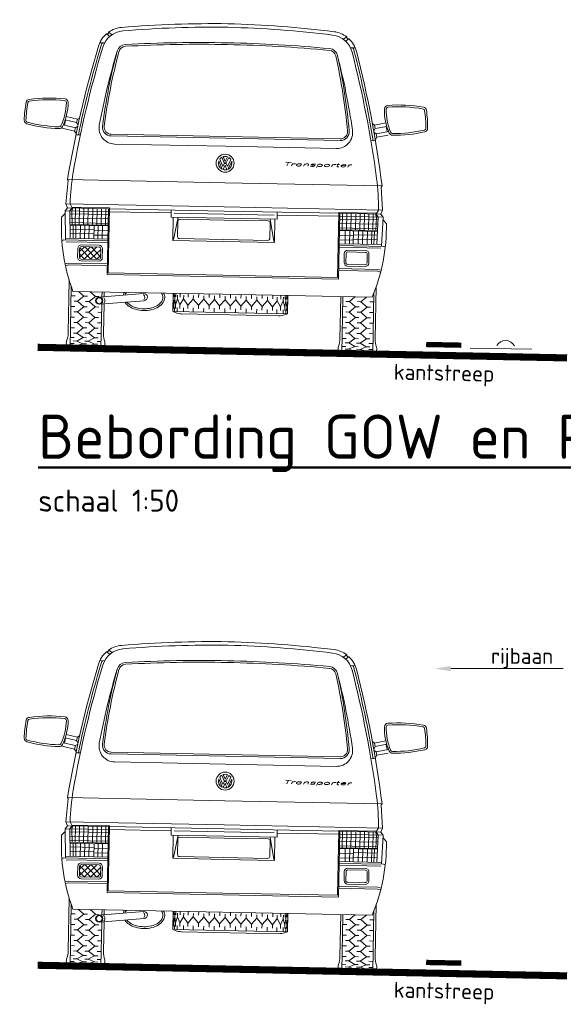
# Model space of a CAD drawing. Header units: metres. Extents: x -699 to 2316, y -1199 to 781.
# Tile 279 of 593: x 372.31 to 375.39, y -38.07 to -32.5. Entities that reach past the tile are written whole.
import ezdxf
from ezdxf import colors
from ezdxf.entities.mleader import LeaderData, LeaderLine
from ezdxf.enums import TextEntityAlignment as Align
from ezdxf.math import Vec2, Vec3

# ---------------------------------------------------------------- set-up
doc = ezdxf.new("R2010")
doc.units = ezdxf.units.M
for name, color, linetype, lineweight in [('N-WE-VH-VERHARDING-GD', 252, 'Continuous', 50), ('N-WE-VV-MARKERING-GD', 170, 'Continuous', 50), ('X-XX-AL-AANKLEDING_VOERTUIGEN-GD', 252, 'Continuous', 18), ('X-XX-AL-T18', 10, 'Continuous', 18), ('X-XX-AL-T25', 7, 'Continuous', 25), ('X-XX-AL-T50', 130, 'Continuous', 50)]:
    doc.layers.add(name, color=color, linetype=linetype, lineweight=lineweight)
doc.styles.add('NLCS-ISO', font='NLCS-ISO.ttf')
doc.styles.add('NLCS-ISO Standaard', font='NLCS-ISO.ttf')
doc.styles.add('NLCS-ISO-M50-T18', font='NLCS-ISO.ttf', dxfattribs={"height": 0.09})
doc.styles.add('ROMAND', font='romand', dxfattribs={"width": 0.8})
doc.linetypes.add('ZIGZAG', pattern='A,0.00254,-5.08,[131,ltypeshp.shx,S=5.08,R=0,X=-5.08,Y=0],-10.16,[131,ltypeshp.shx,S=5.08,R=180,X=5.08,Y=0],-5.08', length=20.32254)

# ---------------------------------------------------------------- blocks, each defined once
blk = doc.blocks.new('busje1_achter')
for p, q in [((-0.6752, 1.7925), (-0.6553, 1.7788)), ((0.6752, 1.7925), (0.6553, 1.7788)), ((-0.7236, 1.732), (-0.6963, 1.732)), ((-0.6873, 1.7825), (-0.6677, 1.769)), ((0.6873, 1.7825), (0.6677, 1.769)), ((0.7236, 1.732), (0.6963, 1.732)), ((-0.9085, 1.2902), (-0.9146, 1.2609)), ((-0.846, 1.2771), (-0.911, 1.2907)), ((-0.8419, 1.2967), (-0.9055, 1.31)), ((-0.8419, 1.2967), (-0.846, 1.2771)), ((-0.8419, 1.2967), (-0.8292, 1.305)), ((0.8419, 1.2967), (0.8292, 1.305)), ((0.8419, 1.2967), (0.9055, 1.31)), ((0.8419, 1.2967), (0.846, 1.2771)), ((0.846, 1.2771), (0.911, 1.2907)), ((0.9085, 1.2902), (0.9146, 1.2609)), ((-0.9199, 1.2415), (-0.9317, 1.2453)), ((-0.8521, 1.2478), (-0.9215, 1.2623)), ((-0.8562, 1.2282), (-0.9199, 1.2415)), ((-0.8521, 1.2478), (-0.8562, 1.2282)), ((-0.8562, 1.2282), (-0.8479, 1.2155)), ((-0.8521, 1.2478), (-0.8394, 1.2561)), ((-0.846, 1.2771), (-0.8377, 1.2645)), ((0.846, 1.2771), (0.8377, 1.2645)), ((0.8521, 1.2478), (0.8394, 1.2561)), ((0.8562, 1.2282), (0.8479, 1.2155)), ((0.8521, 1.2478), (0.9215, 1.2623)), ((0.8521, 1.2478), (0.8562, 1.2282)), ((0.8562, 1.2282), (0.9199, 1.2415)), ((-0.8484, 1.208), (-0.8229, 1.208)), ((0, 1.215), (-0.6491, 1.215)), ((0, 1.205), (-0.6491, 1.205)), ((0, 1.215), (0.6491, 1.215)), ((0, 1.205), (0.6491, 1.205)), ((0.8484, 1.208), (0.8229, 1.208)), ((-0.6284, 1.16), (0, 1.16)), ((0.6284, 1.16), (0, 1.16)), ((-0.0158, 1.0289), (-0.0367, 1.0758)), ((-0.013, 1.0451), (-0.0314, 1.0863)), ((-0.0063, 1.0661), (-0.02, 1.0969)), ((-0.013, 1.0451), (-0.0055, 1.0619)), ((0, 1.0743), (-0.0117, 1.1007)), ((-0.0063, 1.0661), (0.0063, 1.0661)), ((-0.0055, 1.0619), (0.0055, 1.0619)), ((0, 1.0743), (0.0117, 1.1007)), ((0.013, 1.0451), (0.0055, 1.0619)), ((0.0063, 1.0661), (0.02, 1.0969)), ((0.013, 1.0451), (0.0314, 1.0863)), ((0.0158, 1.0289), (0.0367, 1.0758)), ((-0.0111, 1.0271), (0, 1.0519)), ((0.0111, 1.0271), (0, 1.0519)), ((-0.891, 0.953), (-0.887, 0.948)), ((0, 0.953), (-0.891, 0.953)), ((0, 0.953), (0.891, 0.953)), ((0.891, 0.953), (0.887, 0.948)), ((-0.887, 0.948), (-0.897, 0.816)), ((0.887, 0.948), (0.897, 0.816)), ((-0.901, 0.776), (-0.887, 0.793)), ((-0.887, 0.793), (-0.897, 0.816)), ((-0.897, 0.816), (0, 0.816)), ((-0.655, 0.793), (-0.887, 0.793)), ((-0.8618, 0.793), (-0.8739, 0.816)), ((-0.8736, 0.776), (-0.8618, 0.793)), ((-0.65, 0.798), (-0.8644, 0.798)), ((-0.857, 0.793), (-0.8624, 0.776)), ((-0.8432, 0.793), (-0.8432, 0.7)), ((-0.82, 0.793), (-0.82, 0.7)), ((-0.795, 0.793), (-0.795, 0.7)), ((-0.77, 0.793), (-0.77, 0.7)), ((-0.745, 0.793), (-0.745, 0.7)), ((-0.72, 0.793), (-0.72, 0.7)), ((-0.695, 0.793), (-0.695, 0.7)), ((-0.67, 0.793), (-0.67, 0.7)), ((-0.655, 0.793), (-0.655, 0.42)), ((-0.65, 0.798), (-0.65, 0.43)), ((0, 0.793), (-0.65, 0.793)), ((-0.3, 0.793), (-0.3, 0.752)), ((0.897, 0.816), (0, 0.816)), ((0, 0.793), (0.65, 0.793)), ((0.3, 0.793), (0.3, 0.752)), ((0.65, 0.798), (0.8644, 0.798)), ((0.65, 0.798), (0.65, 0.43)), ((0.655, 0.793), (0.887, 0.793)), ((0.655, 0.793), (0.655, 0.42)), ((0.67, 0.793), (0.67, 0.7)), ((0.695, 0.793), (0.695, 0.7)), ((0.72, 0.793), (0.72, 0.7)), ((0.745, 0.793), (0.745, 0.7)), ((0.77, 0.793), (0.77, 0.7)), ((0.795, 0.793), (0.795, 0.7)), ((0.82, 0.793), (0.82, 0.7)), ((0.8432, 0.793), (0.8432, 0.7)), ((0.857, 0.793), (0.8624, 0.776)), ((0.8618, 0.793), (0.8739, 0.816)), ((0.8736, 0.776), (0.8618, 0.793)), ((0.8736, 0.776), (0.8618, 0.793)), ((0.887, 0.793), (0.897, 0.816)), ((0.901, 0.776), (0.887, 0.793)), ((-0.9005, 0.7614), (-0.92, 0.7388)), ((-0.901, 0.776), (-0.8955, 0.611)), ((-0.655, 0.776), (-0.901, 0.776)), ((-0.8736, 0.776), (-0.8685, 0.6209)), ((-0.8731, 0.76), (-0.655, 0.76)), ((-0.8723, 0.735), (-0.655, 0.735)), ((-0.8624, 0.776), (-0.8601, 0.7)), ((-0.3, 0.776), (-0.65, 0.776)), ((-0.3, 0.752), (0, 0.752)), ((-0.288, 0.752), (-0.288, 0.6209)), ((0, 0.776), (-0.284, 0.776)), ((-0.284, 0.626), (-0.2608, 0.752)), ((-0.261, 0.7315), (-0.261, 0.6415)), ((-0.251, 0.7415), (0, 0.7415)), ((0, 0.776), (0.284, 0.776)), ((0.3, 0.752), (0, 0.752)), ((0.251, 0.7415), (0, 0.7415)), ((0.284, 0.626), (0.2608, 0.752)), ((0.261, 0.7315), (0.261, 0.6415)), ((0.288, 0.752), (0.288, 0.6209)), ((0.3, 0.776), (0.65, 0.776)), ((0.655, 0.776), (0.901, 0.776)), ((0.8731, 0.76), (0.655, 0.76)), ((0.8723, 0.735), (0.655, 0.735)), ((0.8624, 0.776), (0.8601, 0.7)), ((0.8736, 0.776), (0.8685, 0.6209)), ((0.8736, 0.776), (0.8685, 0.6209)), ((0.901, 0.776), (0.8955, 0.611)), ((0.9005, 0.7614), (0.92, 0.7388)), ((-0.8714, 0.71), (-0.655, 0.71)), ((-0.8711, 0.7), (-0.655, 0.7)), ((-0.8709, 0.695), (-0.655, 0.695)), ((-0.8702, 0.6735), (-0.735, 0.6735)), ((-0.8534, 0.695), (-0.852, 0.6209)), ((-0.838, 0.695), (-0.838, 0.6209)), ((-0.813, 0.695), (-0.813, 0.6209)), ((-0.788, 0.695), (-0.788, 0.6209)), ((-0.763, 0.695), (-0.763, 0.6209)), ((-0.735, 0.695), (-0.735, 0.6209)), ((-0.713, 0.695), (-0.713, 0.6209)), ((-0.688, 0.695), (-0.688, 0.6209)), ((0.8714, 0.71), (0.655, 0.71)), ((0.8711, 0.7), (0.655, 0.7)), ((0.8709, 0.695), (0.655, 0.695)), ((0.8709, 0.695), (0.655, 0.695)), ((0.688, 0.695), (0.688, 0.6209)), ((0.713, 0.695), (0.713, 0.6209)), ((0.735, 0.695), (0.735, 0.6209)), ((0.735, 0.695), (0.735, 0.6209)), ((0.8702, 0.6735), (0.735, 0.6735)), ((0.763, 0.695), (0.763, 0.6209)), ((0.788, 0.695), (0.788, 0.6209)), ((0.813, 0.695), (0.813, 0.6209)), ((0.838, 0.695), (0.838, 0.6209)), ((0.8534, 0.695), (0.852, 0.6209)), ((-0.655, 0.6209), (-0.8958, 0.6209)), ((-0.8694, 0.6485), (-0.735, 0.6485)), ((-0.735, 0.6673), (-0.655, 0.6673)), ((-0.735, 0.6423), (-0.655, 0.6423)), ((-0.288, 0.6209), (0, 0.6209)), ((-0.251, 0.6315), (0, 0.6315)), ((0.251, 0.6315), (0, 0.6315)), ((0.288, 0.6209), (0, 0.6209)), ((0.735, 0.6673), (0.655, 0.6673)), ((0.735, 0.6423), (0.655, 0.6423)), ((0.655, 0.6209), (0.8958, 0.6209)), ((0.8694, 0.6485), (0.735, 0.6485)), ((-0.655, 0.611), (-0.9056, 0.611)), ((-0.655, 0.6006), (-0.8908, 0.6006)), ((-0.815, 0.548), (-0.788, 0.575)), ((-0.8148, 0.5129), (-0.7526, 0.575)), ((-0.7507, 0.505), (-0.8143, 0.5686)), ((-0.7873, 0.505), (-0.7173, 0.575)), ((-0.7153, 0.505), (-0.7853, 0.575)), ((-0.7519, 0.505), (-0.695, 0.5619)), ((-0.695, 0.52), (-0.75, 0.575)), ((0.655, 0.611), (0.9056, 0.611)), ((0.655, 0.6006), (0.8908, 0.6006)), ((-0.786, 0.505), (-0.815, 0.534)), ((-0.7166, 0.505), (-0.695, 0.5266)), ((-0.8766, 0.48), (-0.8952, 0.475)), ((-0.8753, 0.47), (-0.8929, 0.4652)), ((-0.8766, 0.48), (-0.655, 0.48)), ((-0.8753, 0.47), (-0.655, 0.47)), ((0.8766, 0.48), (0.655, 0.48)), ((0.8753, 0.47), (0.655, 0.47)), ((0.8753, 0.47), (0.8929, 0.4652)), ((0.8766, 0.48), (0.8952, 0.475)), ((-0.655, 0.42), (0, 0.42)), ((-0.65, 0.43), (0, 0.43)), ((0.65, 0.43), (0, 0.43)), ((0.655, 0.42), (0, 0.42)), ((-0.87, 0.3835), (-0.87, 0.085)), ((-0.8575, 0.3475), (-0.8575, 0)), ((0.8575, 0.3475), (0.8575, 0)), ((0.87, 0.3835), (0.87, 0.085)), ((-0.855, 0.295), (-0.835, 0.295)), ((0, 0.321), (-0.8474, 0.321)), ((-0.82, 0.265), (-0.785, 0.295)), ((-0.8154, 0.321), (-0.785, 0.295)), ((-0.785, 0.295), (-0.765, 0.295)), ((-0.755, 0.265), (-0.72, 0.295)), ((-0.7504, 0.321), (-0.72, 0.295)), ((-0.72, 0.295), (-0.7, 0.295)), ((-0.7, 0.2909), (-0.447, 0.3159)), ((-0.6825, 0.321), (-0.6825, 0.2926)), ((-0.67, 0.321), (-0.67, 0.2939)), ((-0.28, 0.321), (-0.28, 0.218)), ((-0.28, 0.321), (-0.28, 0.218)), ((-0.275, 0.256), (-0.28, 0.291)), ((-0.275, 0.321), (-0.275, 0.301)), ((-0.275, 0.256), (-0.27, 0.291)), ((-0.27, 0.291), (-0.27, 0.311)), ((-0.265, 0.256), (-0.27, 0.291)), ((-0.265, 0.321), (-0.265, 0.301)), ((-0.265, 0.256), (-0.255, 0.291)), ((-0.255, 0.291), (-0.255, 0.311)), ((-0.24, 0.256), (-0.255, 0.291)), ((-0.24, 0.321), (-0.24, 0.301)), ((-0.24, 0.256), (-0.22, 0.291)), ((-0.22, 0.291), (-0.22, 0.311)), ((-0.195, 0.256), (-0.22, 0.291)), ((-0.195, 0.321), (-0.195, 0.301)), ((-0.195, 0.256), (-0.165, 0.291)), ((-0.165, 0.291), (-0.165, 0.311)), ((-0.135, 0.256), (-0.165, 0.291)), ((-0.135, 0.321), (-0.135, 0.301)), ((-0.135, 0.256), (-0.105, 0.291)), ((-0.105, 0.291), (-0.105, 0.311)), ((-0.075, 0.256), (-0.105, 0.291)), ((-0.075, 0.321), (-0.075, 0.301)), ((-0.075, 0.256), (-0.045, 0.291)), ((-0.045, 0.291), (-0.045, 0.311)), ((-0.015, 0.256), (-0.045, 0.291)), ((-0.015, 0.321), (-0.015, 0.301)), ((-0.015, 0.256), (0.015, 0.291)), ((0, 0.321), (0.8474, 0.321)), ((0.015, 0.291), (0.015, 0.311)), ((0.045, 0.256), (0.015, 0.291)), ((0.045, 0.321), (0.045, 0.301)), ((0.045, 0.256), (0.075, 0.291)), ((0.075, 0.291), (0.075, 0.311)), ((0.105, 0.256), (0.075, 0.291)), ((0.105, 0.321), (0.105, 0.301)), ((0.105, 0.256), (0.135, 0.291)), ((0.135, 0.291), (0.135, 0.311)), ((0.165, 0.256), (0.135, 0.291)), ((0.165, 0.321), (0.165, 0.301)), ((0.165, 0.256), (0.195, 0.291)), ((0.195, 0.291), (0.195, 0.311)), ((0.225, 0.256), (0.195, 0.291)), ((0.225, 0.321), (0.225, 0.301)), ((0.225, 0.256), (0.255, 0.291)), ((0.255, 0.291), (0.255, 0.311)), ((0.285, 0.256), (0.255, 0.291)), ((0.285, 0.321), (0.285, 0.301)), ((0.285, 0.256), (0.31, 0.291)), ((0.31, 0.291), (0.31, 0.311)), ((0.33, 0.256), (0.31, 0.291)), ((0.33, 0.321), (0.33, 0.301)), ((0.33, 0.256), (0.345, 0.291)), ((0.345, 0.291), (0.345, 0.311)), ((0.355, 0.256), (0.345, 0.291)), ((0.355, 0.321), (0.355, 0.301)), ((0.355, 0.256), (0.36, 0.291)), ((0.36, 0.291), (0.36, 0.311)), ((0.365, 0.256), (0.36, 0.291)), ((0.365, 0.321), (0.365, 0.301)), ((0.365, 0.256), (0.37, 0.291)), ((0.37, 0.321), (0.37, 0.218)), ((0.67, 0.321), (0.67, 0.085)), ((0.6825, 0.321), (0.6825, 0)), ((0.72, 0.295), (0.7, 0.295)), ((0.7504, 0.321), (0.72, 0.295)), ((0.755, 0.265), (0.72, 0.295)), ((0.785, 0.295), (0.765, 0.295)), ((0.8154, 0.321), (0.785, 0.295)), ((0.82, 0.265), (0.785, 0.295)), ((0.855, 0.295), (0.835, 0.295)), ((-0.855, 0.235), (-0.835, 0.235)), ((-0.82, 0.265), (-0.84, 0.265)), ((-0.82, 0.265), (-0.785, 0.235)), ((-0.82, 0.205), (-0.785, 0.235)), ((-0.785, 0.235), (-0.765, 0.235)), ((-0.755, 0.265), (-0.775, 0.265)), ((-0.755, 0.265), (-0.72, 0.235)), ((-0.755, 0.205), (-0.72, 0.235)), ((-0.72, 0.235), (-0.7, 0.235)), ((-0.696, 0.2511), (-0.443, 0.2761)), ((-0.6825, 0.2524), (-0.6825, 0)), ((-0.67, 0.2537), (-0.67, 0.085)), ((-0.275, 0.256), (-0.275, 0.236)), ((-0.27, 0.221), (-0.27, 0.241)), ((-0.265, 0.256), (-0.265, 0.236)), ((-0.255, 0.221), (-0.255, 0.241)), ((-0.24, 0.256), (-0.24, 0.236)), ((-0.22, 0.221), (-0.22, 0.241)), ((-0.195, 0.256), (-0.195, 0.236)), ((-0.165, 0.221), (-0.165, 0.241)), ((-0.135, 0.256), (-0.135, 0.236)), ((-0.105, 0.221), (-0.105, 0.241)), ((-0.075, 0.256), (-0.075, 0.236)), ((-0.045, 0.221), (-0.045, 0.241)), ((-0.015, 0.256), (-0.015, 0.236)), ((0.015, 0.221), (0.015, 0.241)), ((0.045, 0.256), (0.045, 0.236)), ((0.075, 0.221), (0.075, 0.241)), ((0.105, 0.256), (0.105, 0.236)), ((0.135, 0.221), (0.135, 0.241)), ((0.165, 0.256), (0.165, 0.236)), ((0.195, 0.221), (0.195, 0.241)), ((0.225, 0.256), (0.225, 0.236)), ((0.255, 0.221), (0.255, 0.241)), ((0.285, 0.256), (0.285, 0.236)), ((0.31, 0.221), (0.31, 0.241)), ((0.33, 0.256), (0.33, 0.236)), ((0.345, 0.221), (0.345, 0.241)), ((0.355, 0.256), (0.355, 0.236)), ((0.36, 0.221), (0.36, 0.241)), ((0.365, 0.256), (0.365, 0.236)), ((0.685, 0.265), (0.705, 0.265)), ((0.72, 0.235), (0.7, 0.235)), ((0.755, 0.265), (0.72, 0.235)), ((0.755, 0.205), (0.72, 0.235)), ((0.755, 0.265), (0.775, 0.265)), ((0.785, 0.235), (0.765, 0.235)), ((0.82, 0.265), (0.785, 0.235)), ((0.82, 0.205), (0.785, 0.235)), ((0.82, 0.265), (0.84, 0.265)), ((0.855, 0.235), (0.835, 0.235)), ((-0.855, 0.175), (-0.835, 0.175)), ((-0.82, 0.205), (-0.84, 0.205)), ((-0.82, 0.205), (-0.785, 0.175)), ((-0.82, 0.145), (-0.785, 0.175)), ((-0.785, 0.175), (-0.765, 0.175)), ((-0.755, 0.205), (-0.775, 0.205)), ((-0.755, 0.205), (-0.72, 0.175)), ((-0.755, 0.145), (-0.72, 0.175)), ((-0.72, 0.175), (-0.7, 0.175)), ((-0.685, 0.205), (-0.705, 0.205)), ((-0.28, 0.2185), (0.37, 0.2185)), ((-0.28, 0.218), (-0.2643, 0.2122)), ((-0.2296, 0.206), (0.3196, 0.206)), ((0.37, 0.218), (0.3543, 0.2122)), ((0.685, 0.205), (0.705, 0.205)), ((0.72, 0.175), (0.7, 0.175)), ((0.755, 0.205), (0.72, 0.175)), ((0.755, 0.145), (0.72, 0.175)), ((0.755, 0.205), (0.775, 0.205)), ((0.785, 0.175), (0.765, 0.175)), ((0.82, 0.205), (0.785, 0.175)), ((0.82, 0.145), (0.785, 0.175)), ((0.82, 0.205), (0.84, 0.205)), ((0.855, 0.175), (0.835, 0.175)), ((-0.855, 0.115), (-0.835, 0.115)), ((-0.82, 0.145), (-0.84, 0.145)), ((-0.82, 0.145), (-0.785, 0.115)), ((-0.82, 0.085), (-0.785, 0.115)), ((-0.785, 0.115), (-0.765, 0.115)), ((-0.755, 0.145), (-0.775, 0.145)), ((-0.755, 0.145), (-0.72, 0.115)), ((-0.755, 0.085), (-0.72, 0.115)), ((-0.72, 0.115), (-0.7, 0.115)), ((-0.685, 0.145), (-0.705, 0.145)), ((0.685, 0.145), (0.705, 0.145)), ((0.72, 0.115), (0.7, 0.115)), ((0.755, 0.145), (0.72, 0.115)), ((0.755, 0.085), (0.72, 0.115)), ((0.755, 0.145), (0.775, 0.145)), ((0.785, 0.115), (0.765, 0.115)), ((0.82, 0.145), (0.785, 0.115)), ((0.82, 0.085), (0.785, 0.115)), ((0.82, 0.145), (0.84, 0.145)), ((0.855, 0.115), (0.835, 0.115)), ((-0.855, 0.06), (-0.835, 0.06)), ((-0.82, 0.085), (-0.84, 0.085)), ((-0.82, 0.085), (-0.785, 0.06)), ((-0.82, 0.04), (-0.785, 0.06)), ((-0.785, 0.06), (-0.765, 0.06)), ((-0.755, 0.085), (-0.775, 0.085)), ((-0.755, 0.085), (-0.72, 0.06)), ((-0.755, 0.04), (-0.72, 0.06)), ((-0.72, 0.06), (-0.7, 0.06)), ((-0.685, 0.085), (-0.705, 0.085)), ((0.685, 0.085), (0.705, 0.085)), ((0.72, 0.06), (0.7, 0.06)), ((0.755, 0.085), (0.72, 0.06)), ((0.755, 0.04), (0.72, 0.06)), ((0.755, 0.085), (0.775, 0.085)), ((0.785, 0.06), (0.765, 0.06)), ((0.82, 0.085), (0.785, 0.06)), ((0.82, 0.04), (0.785, 0.06)), ((0.82, 0.085), (0.84, 0.085)), ((0.855, 0.06), (0.835, 0.06)), ((-0.8575, 0), (-0.6825, 0)), ((-0.855, 0.025), (-0.835, 0.025)), ((-0.855, 0.01), (-0.835, 0.01)), ((-0.82, 0.04), (-0.84, 0.04)), ((-0.82, 0.015), (-0.84, 0.015)), ((-0.82, 0.005), (-0.84, 0.005)), ((-0.82, 0.04), (-0.785, 0.025)), ((-0.82, 0.015), (-0.785, 0.025)), ((-0.82, 0.015), (-0.785, 0.01)), ((-0.82, 0.005), (-0.785, 0.01)), ((-0.82, 0.005), (-0.785, 0)), ((-0.785, 0.025), (-0.765, 0.025)), ((-0.785, 0.01), (-0.765, 0.01)), ((-0.755, 0.04), (-0.775, 0.04)), ((-0.755, 0.015), (-0.775, 0.015)), ((-0.755, 0.005), (-0.775, 0.005)), ((-0.755, 0.04), (-0.72, 0.025)), ((-0.755, 0.015), (-0.72, 0.025)), ((-0.755, 0.015), (-0.72, 0.01)), ((-0.755, 0.005), (-0.72, 0.01)), ((-0.755, 0.005), (-0.72, 0)), ((-0.72, 0.025), (-0.7, 0.025)), ((-0.72, 0.01), (-0.7, 0.01)), ((-0.685, 0.04), (-0.705, 0.04)), ((-0.685, 0.015), (-0.705, 0.015)), ((-0.685, 0.005), (-0.705, 0.005)), ((0.8575, 0), (0.6825, 0)), ((0.685, 0.04), (0.705, 0.04)), ((0.685, 0.015), (0.705, 0.015)), ((0.685, 0.005), (0.705, 0.005)), ((0.72, 0.025), (0.7, 0.025)), ((0.72, 0.01), (0.7, 0.01)), ((0.755, 0.04), (0.72, 0.025)), ((0.755, 0.015), (0.72, 0.025)), ((0.755, 0.015), (0.72, 0.01)), ((0.755, 0.005), (0.72, 0.01)), ((0.755, 0.005), (0.72, 0)), ((0.755, 0.04), (0.775, 0.04)), ((0.755, 0.015), (0.775, 0.015)), ((0.755, 0.005), (0.775, 0.005)), ((0.785, 0.025), (0.765, 0.025)), ((0.785, 0.01), (0.765, 0.01)), ((0.82, 0.04), (0.785, 0.025)), ((0.82, 0.015), (0.785, 0.025)), ((0.82, 0.015), (0.785, 0.01)), ((0.82, 0.005), (0.785, 0.01)), ((0.82, 0.005), (0.785, 0)), ((0.82, 0.04), (0.84, 0.04)), ((0.82, 0.015), (0.84, 0.015)), ((0.82, 0.005), (0.84, 0.005)), ((0.855, 0.025), (0.835, 0.025)), ((0.855, 0.01), (0.835, 0.01))]:
    blk.add_line(p, q)
for points in [[(-0.805, 0.585), (-0.705, 0.585, -0.414214), (-0.685, 0.565), (-0.685, 0.515, -0.414214), (-0.705, 0.495), (-0.805, 0.495, -0.414214), (-0.825, 0.515), (-0.825, 0.565, -0.414214)], [(-0.805, 0.575), (-0.705, 0.575, -0.414214), (-0.695, 0.565), (-0.695, 0.515, -0.414214), (-0.705, 0.505), (-0.805, 0.505, -0.414214), (-0.815, 0.515), (-0.815, 0.565, -0.414214)], [(0.805, 0.585), (0.705, 0.585, 0.414214), (0.685, 0.565), (0.685, 0.515, 0.414214), (0.705, 0.495), (0.805, 0.495, 0.414214), (0.825, 0.515), (0.825, 0.565, 0.414214)], [(0.805, 0.575), (0.705, 0.575, 0.414214), (0.695, 0.565), (0.695, 0.515, 0.414214), (0.705, 0.505), (0.805, 0.505, 0.414214), (0.815, 0.515), (0.815, 0.565, 0.414214)]]:
    blk.add_lwpolyline(points, format="xyb", close=True)
for points in [[(-0.5563, 0.321, 0.088278), (-0.5623, 0.3045, 0.143861)], [(-0.5526, 0.2653, 0.09481), (-0.5284, 0.2423, 0.078029), (-0.4921, 0.2262, 0.06527), (-0.445, 0.22, 0.06527), (-0.3979, 0.2262, 0.078029), (-0.3616, 0.2423, 0.107177), (-0.335, 0.2689, 0.143861), (-0.327, 0.296, 0.143861)], [(-0.5442, 0.321, 0.108772), (-0.5519, 0.3055, 0.088278)], [(-0.5409, 0.2664, 0.075994), (-0.523, 0.2507, 0.078029), (-0.4895, 0.2358, 0.06527), (-0.445, 0.23, 0.06527), (-0.4005, 0.2358, 0.078029), (-0.367, 0.2507, 0.107177), (-0.3434, 0.2743, 0.143861), (-0.337, 0.296, 0.143861)], [(-0.337, 0.296, 0.169907), (-0.3458, 0.321, 0.131415)], [(-0.327, 0.296, 0.131415), (-0.3337, 0.321, 0.107177)]]:
    blk.add_lwpolyline(points, format="xyb")
for centre, radius in [((0, 1.064), 0.0511), ((-0.698, 0.271), 0.02), ((-0.698, 0.271), 0.017)]:
    blk.add_circle(centre, radius)
for centre, radius, start, end in [((0.0344, -4.2519), 6.106, 90.32247, 95.98087), ((-0.0344, -4.2519), 6.106, 84.01913, 89.67753), ((-0.5809, 1.6722), 0.13, 95.9292, 164.4052), ((-0.6844, 1.7913), 0.00931, 251.7738, 6.9564), ((-0.5862, 1.6717), 0.15, 95.9809, 126.3606), ((0.0344, -4.2519), 6.086, 90.32247, 95.92916), ((-0.0344, -4.2519), 6.086, 84.07084, 89.67753), ((0.5809, 1.6722), 0.13, 15.5948, 84.0708), ((0.5862, 1.6717), 0.15, 53.6394, 84.0191), ((0.6844, 1.7913), 0.00931, 173.0436, 288.2262), ((-0.5862, 1.6717), 0.15, 132.3696, 164.3323), ((-0.5807, 1.6717), 0.142, 154.8613, 164.3323), ((0, -6.0446), 7.7906, 90, 94.26062), ((0, -6.0446), 7.7806, 90, 94.26062), ((0, -6.0446), 7.7906, 85.73938, 90), ((0, -6.0446), 7.7806, 85.73938, 90), ((0.5862, 1.6717), 0.15, 15.6677, 47.6304), ((0.5822, 1.6717), 0.142, 15.6677, 25.1387), ((5.134, 0.0772), 6.0883, 164.42198, 171.72899), ((5.134, 0.0772), 6.0633, 164.40519, 171.29415), ((5.1395, 0.0772), 6.0803, 164.42198, 169.28154), ((3.1245, 0.6336), 3.8932, 164.307, 170.6724), ((2.4622, 0.9224), 3.1791, 166.0909, 173.899), ((2.4622, 0.9224), 3.1691, 166.0909, 173.899), ((-0.5751, 1.6746), 0.05, 94.2606, 166.0909), ((-0.5751, 1.6746), 0.04, 94.2606, 166.0909), ((0.5751, 1.6746), 0.04, 13.9091, 85.7394), ((0.5751, 1.6746), 0.05, 13.9091, 85.7394), ((-2.4622, 0.9224), 3.1691, 6.101, 13.9091), ((-2.4622, 0.9224), 3.1791, 6.101, 13.9091), ((-3.1245, 0.6336), 3.8932, 9.3276, 15.693), ((-5.134, 0.0772), 6.0633, 8.70585, 15.59481), ((-5.1381, 0.0772), 6.0803, 10.71846, 15.57802), ((-5.134, 0.0772), 6.0883, 8.27101, 15.57802), ((-1.1138, 1.3833), 0.02, 99.285, 170.0054), ((-0.9895, 0.6232), 0.7901, 84.5321, 99.285), ((-0.9895, 0.6232), 0.7801, 84.5321, 99.285), ((-0.9162, 1.3898), 0.01, 0.554, 84.5321), ((-0.9162, 1.3898), 0.02, 0.554, 84.5321), ((0.9162, 1.3898), 0.02, 95.4679, 179.446), ((0.9162, 1.3898), 0.01, 95.4679, 179.446), ((0.9895, 0.6232), 0.7901, 80.715, 95.4679), ((0.9895, 0.6232), 0.7801, 80.715, 95.4679), ((1.1138, 1.3833), 0.02, 9.9946, 80.715), ((-0.5171, 1.2781), 0.6259, 170.0054, 179.4372), ((-0.5171, 1.2781), 0.6159, 170.0054, 179.4372), ((-1.1138, 1.3833), 0.01, 99.285, 170.0054), ((-1.2156, 1.387), 0.3095, 335.155, 0.554), ((-1.2156, 1.387), 0.3195, 335.155, 0.554), ((1.2156, 1.387), 0.3195, 179.446, 204.845), ((1.2156, 1.387), 0.3095, 179.446, 204.845), ((1.1138, 1.3833), 0.01, 9.9946, 80.715), ((0.5171, 1.2781), 0.6159, 0.5628, 9.9946), ((0.5171, 1.2781), 0.6259, 0.5628, 9.9946), ((-1.123, 1.2841), 0.02, 179.4372, 255.3954), ((-1.123, 1.2841), 0.01, 179.4372, 255.3954), ((1.123, 1.2841), 0.01, 284.6046, 0.5628), ((1.123, 1.2841), 0.02, 284.6046, 0.5628), ((-0.944, 1.9711), 0.73, 255.3954, 270.0071), ((-0.944, 1.9711), 0.72, 255.3954, 270.0071), ((-0.9439, 1.2611), 0.01, 270.0071, 335.155), ((-0.9439, 1.2611), 0.02, 270.0071, 335.155), ((-0.6284, 1.25), 0.09, 170.6724, 270), ((-0.6491, 1.255), 0.05, 173.899, 270), ((-0.6491, 1.255), 0.04, 173.899, 270), ((0.6284, 1.25), 0.09, 270, 9.3276), ((0.6491, 1.255), 0.05, 270, 6.101), ((0.6491, 1.255), 0.04, 270, 6.101), ((0.9439, 1.2611), 0.02, 204.845, 269.9929), ((0.9439, 1.2611), 0.01, 204.845, 269.9929), ((0.944, 1.9711), 0.72, 269.9929, 284.6046), ((0.944, 1.9711), 0.73, 269.9929, 284.6046), ((0, 1.064), 0.0385, 162.2008, 245.7992), ((0, 1.064), 0.0385, 121.3138, 144.6054), ((0, 1.064), 0.0385, 72.2611, 107.7389), ((0, 1.064), 0.0385, 294.2008, 17.7992), ((0, 1.064), 0.0385, 35.3946, 58.6862), ((0, 1.064), 0.0385, 253.3138, 286.6862), ((0.3842, 0.8045), 1.2582, 171.2942, 179.4752), ((-0.3842, 0.8045), 1.2582, 0.5248, 8.7058), ((0.1081, 0.7023), 1.0288, 177.9701, 201.7543), ((-0.251, 0.7315), 0.01, 90, 180), ((0.251, 0.7315), 0.01, 0, 90), ((-0.1081, 0.7023), 1.0288, 338.2457, 2.0299), ((-0.251, 0.6415), 0.01, 180, 270), ((0.251, 0.6415), 0.01, 270, 0), ((-0.9056, 0.601), 0.01, 90, 185.7076), ((0.9056, 0.601), 0.01, 354.2924, 90), ((-0.6851, 0.2723), 0.02, 317.0529, 54.2337), ((-0.4599, 0.2945), 0.02, 317.0529, 54.2337), ((-0.445, 0.296), 0.02, 275.6433, 95.6433), ((-0.2296, 0.306), 0.1, 249.7294, 270), ((0.3196, 0.306), 0.1, 270, 290.2706), ((-1.0114, 0.085), 0.1414, 340.8009, 0), ((-0.5286, 0.085), 0.1414, 180, 199.1991), ((0.5286, 0.085), 0.1414, 340.8009, 360), ((1.0114, 0.085), 0.1414, 180, 199.1991), ((-0.8498, 0.0287), 0.0297, 160.8009, 254.951), ((-0.6902, 0.0287), 0.0297, 285.049, 19.1991), ((0.6902, 0.0287), 0.0297, 160.8009, 254.951), ((0.8498, 0.0287), 0.0297, 285.049, 19.1991)]:
    blk.add_arc(centre, radius, start, end)
at = {"style": 'ROMAND', "oblique": 25, "width": 2.5}
blk.add_text('Transporter', height=0.02, dxfattribs=at).set_placement((0.3329, 1.0557))

msp = doc.modelspace()

# ---------------------------------------------------------------- linework, layer by layer
at = {"layer": 'N-WE-VH-VERHARDING-GD', "const_width": 0.04, "flags": 128}
for points in [[(372.4151, -34.3517), (375.4151, -34.4117)], [(372.4151, -37.8517), (375.4151, -37.9117)]]:
    msp.add_lwpolyline(points, dxfattribs=at)
at = {"layer": 'N-WE-VV-MARKERING-GD', "color": 6, "linetype": 'ZIGZAG', "lineweight": 9, "ltscale": 0.05}
msp.add_line((375.2161, -34.3627), (374.8661, -34.3557), dxfattribs=at)
at = {"layer": 'N-WE-VV-MARKERING-GD', "const_width": 0.03, "flags": 128}
for points in [[(374.6165, -34.3357), (374.8164, -34.3397)], [(374.6165, -37.8357), (374.8164, -37.8397)]]:
    msp.add_lwpolyline(points, dxfattribs=at)
at = {"layer": 'N-WE-VV-MARKERING-GD', "color": 1, "lineweight": 18, "ltscale": 0.25}
msp.add_arc((375.0657, -34.3697), 0.0567, 26.9267, 150.7818, dxfattribs=at)

# ---------------------------------------------------------------- block references
at = {"layer": 'X-XX-AL-AANKLEDING_VOERTUIGEN-GD', "rotation": 358.8542371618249}
for p in [(373.4566, -34.3725), (373.4566, -37.8725)]:
    msp.add_blockref('busje1_achter', p, dxfattribs=at)

# ---------------------------------------------------------------- texts
at = {"layer": 'X-XX-AL-T18', "style": 'NLCS-ISO Standaard'}
for p in [(374.7165, -34.5677), (374.7165, -38.0677)]:
    msp.add_text('kantstreep', height=0.09, rotation=358.8542, dxfattribs=at).set_placement(p, align=Align.BOTTOM_CENTER)
at = {"layer": 'X-XX-AL-T25', "style": 'NLCS-ISO'}
msp.add_text('schaal 1:50', height=0.125, dxfattribs=at).set_placement((372.4191, -35.2826))
at = {"layer": 'X-XX-AL-T50', "style": 'NLCS-ISO'}
msp.add_text('%%UBebording GOW en RSW', height=0.25, dxfattribs=at).set_placement((372.4191, -34.9826))

# ---------------------------------------------------------------- leaders
at = {"layer": 'X-XX-AL-T18'}
ml = msp.add_multileader_mtext('Standard', dxfattribs=at)
ml.set_content('rijbaan', color=256, style='NLCS-ISO-M50-T18')
ml.set_leader_properties(color=256, linetype='ByLayer', lineweight=-1)
ml.build(insert=Vec2(0, 0))
ml.multileader.update_dxf_attribs({"text_left_attachment_type": 5, "text_right_attachment_type": 5, "dogleg_length": 0.09, "arrow_head_size": 0.09})
ctx = ml.context
ctx.base_point, ctx.char_height, ctx.arrow_head_size, ctx.landing_gap_size, ctx.plane_origin = Vec3(374.9387, -36.1716), 0.09, 0.09, 0.045, Vec3(-0.1752, 1.6769)
ctx.left_attachment, ctx.right_attachment = 5, 5
notes = []
notes.append((ctx, [(0, (1, 1, 0), (374.8487, -36.1716), (1, 0), 0.09, [(0, [(374.666, -36.1716)], 0, [])])]))
ctx.mtext.insert, ctx.mtext.flow_direction = Vec3(374.9837, -36.0546), 5
for ctx, leaders in notes:
    for number, flags, end, landing, length, lines in leaders:
        leader = LeaderData()
        leader.index, (leader.has_last_leader_line, leader.has_dogleg_vector, leader.attachment_direction) = number, flags
        leader.last_leader_point, leader.dogleg_vector, leader.dogleg_length = Vec3(end), Vec3(landing), length
        for number, points, colour, breaks in lines:
            line = LeaderLine()
            line.index, line.vertices, line.color, line.breaks = number, Vec3.list(points), colors.encode_raw_color(colour), breaks
            leader.lines.append(line)
        ctx.leaders.append(leader)

doc.saveas('drawing.dxf')
